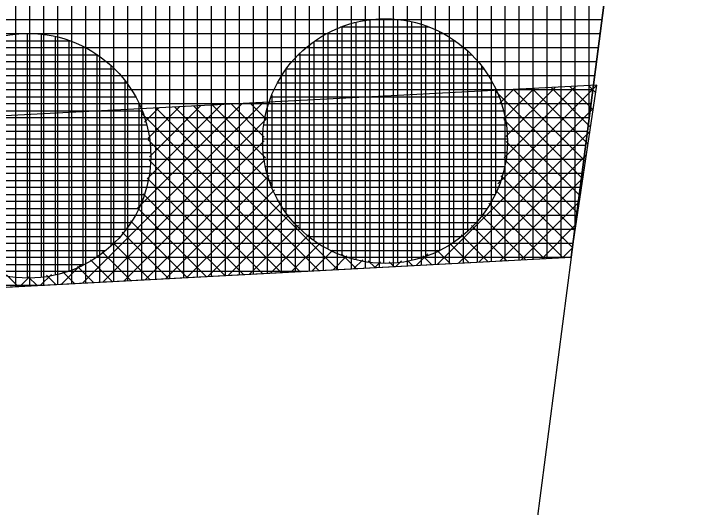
# Model space of a CAD drawing. Extents: x -566461 to -565198, y -1096301 to -1095707.
# Drawn here: x -565529.29 to -565519.36, y -1095881.79 to -1095874.73 of the extents above; entities that cross this region are included whole.
import ezdxf

# ---------------------------------------------------------------- set-up
doc = ezdxf.new("R2010")
doc.units = 0
for name, color, linetype in [('Vrstva 1', 7, 'Continuous'), ('Vrstva 41', 7, 'Continuous'), ('Vrstva 42', 7, 'Continuous'), ('Vrstva 43', 7, 'Continuous'), ('Vrstva 44', 7, 'Continuous')]:
    doc.layers.add(name, color=color, linetype=linetype)

msp = doc.modelspace()

# ---------------------------------------------------------------- linework, layer by layer
at = {"layer": 'Vrstva 1'}
for p, q in [((-565519.36, -1095863.08), (-565521.32, -1095878.21)), ((-565568.01, -1095880.69), (-565521.32, -1095878.21)), ((-565521.32, -1095878.21), (-565524.26, -1095900.94))]:
    msp.add_line(p, q, dxfattribs=at)
at = {"layer": 'Vrstva 41'}
for p, q in [((-565522.3652, -1095877.1635), (-565520.9518, -1095875.7501)), ((-565522.2754, -1095876.7909), (-565521.2501, -1095875.7655)), ((-565521.0033, -1095876.1041), (-565521.3373, -1095875.7701)), ((-565520.9663, -1095875.8582), (-565521.0684, -1095875.7561)), ((-565521.1512, -1095877.0876), (-565522.4075, -1095875.8312)), ((-565522.3386, -1095876.0056), (-565522.1449, -1095875.8119)), ((-565522.2815, -1095876.2313), (-565521.8466, -1095875.7964)), ((-565522.2535, -1095876.4862), (-565521.5483, -1095875.781)), ((-565521.1142, -1095876.8417), (-565522.1441, -1095875.8118)), ((-565521.0772, -1095876.5958), (-565521.8751, -1095875.7979)), ((-565521.0402, -1095876.35), (-565521.6062, -1095875.784)), ((-565528.3084, -1095878.5812), (-565525.7244, -1095875.9973)), ((-565527.5232, -1095877.5132), (-565526.0227, -1095876.0127)), ((-565527.4189, -1095876.2775), (-565527.2159, -1095876.0745)), ((-565527.3829, -1095877.0901), (-565526.321, -1095876.0281)), ((-565527.3688, -1095876.5102), (-565526.9176, -1095876.059)), ((-565527.3505, -1095876.7748), (-565526.6193, -1095876.0436)), ((-565524.9282, -1095878.4017), (-565527.2535, -1095876.0764)), ((-565524.6597, -1095878.3874), (-565526.9845, -1095876.0625)), ((-565525.5911, -1095877.1731), (-565526.7156, -1095876.0486)), ((-565525.6907, -1095876.7907), (-565526.4467, -1095876.0347)), ((-565525.7068, -1095876.4917), (-565526.1778, -1095876.0207)), ((-565525.6793, -1095876.2364), (-565525.9089, -1095876.0068)), ((-565525.623, -1095876.0098), (-565525.64, -1095875.9929)), ((-565525.1968, -1095878.4159), (-565527.4613, -1095876.1515)), ((-565523.2303, -1095878.3115), (-565520.9998, -1095876.0809)), ((-565528.0096, -1095878.5653), (-565525.679, -1095876.2347)), ((-565521.1882, -1095877.3334), (-565522.2799, -1095876.2417)), ((-565522.9316, -1095878.2956), (-565521.0498, -1095876.4139)), ((-565527.7109, -1095878.5495), (-565525.7099, -1095876.5484)), ((-565525.4654, -1095878.4302), (-565527.3657, -1095876.5299)), ((-565521.2251, -1095877.5793), (-565522.2504, -1095876.554)), ((-565522.6329, -1095878.2797), (-565521.0999, -1095876.7468)), ((-565527.4122, -1095878.5336), (-565525.6878, -1095876.8091)), ((-565525.734, -1095878.4445), (-565527.3555, -1095876.823)), ((-565521.2621, -1095877.8251), (-565522.2774, -1095876.8098)), ((-565527.1135, -1095878.5177), (-565525.6368, -1095877.041)), ((-565521.2991, -1095878.071), (-565522.3244, -1095877.0457)), ((-565526.0026, -1095878.4587), (-565527.3818, -1095877.0794)), ((-565522.3342, -1095878.2639), (-565521.15, -1095877.0797)), ((-565526.8148, -1095878.5019), (-565525.5619, -1095877.249)), ((-565521.4367, -1095878.2162), (-565522.3997, -1095877.2532)), ((-565526.2711, -1095878.473), (-565527.4375, -1095877.3066)), ((-565526.5161, -1095878.486), (-565525.465, -1095877.4349)), ((-565521.7053, -1095878.2305), (-565522.4973, -1095877.4385)), ((-565522.0355, -1095878.248), (-565521.2001, -1095877.4126)), ((-565526.5397, -1095878.4873), (-565527.52, -1095877.507)), ((-565526.2174, -1095878.4701), (-565525.3501, -1095877.6028)), ((-565521.9739, -1095878.2447), (-565522.6125, -1095877.6061)), ((-565526.8083, -1095878.5015), (-565527.6213, -1095877.6885)), ((-565525.9187, -1095878.4543), (-565525.2187, -1095877.7543)), ((-565522.2425, -1095878.259), (-565522.7442, -1095877.7572)), ((-565521.7368, -1095878.2321), (-565521.2501, -1095877.7455)), ((-565527.0769, -1095878.5158), (-565527.7396, -1095877.853)), ((-565525.62, -1095878.4384), (-565525.0709, -1095877.8893)), ((-565522.5111, -1095878.2733), (-565522.8923, -1095877.892)), ((-565527.3454, -1095878.53), (-565527.8747, -1095878.0007)), ((-565525.3213, -1095878.4225), (-565524.9066, -1095878.0079)), ((-565522.7796, -1095878.2875), (-565523.057, -1095878.0102)), ((-565527.614, -1095878.5443), (-565528.0262, -1095878.1321)), ((-565525.0226, -1095878.4067), (-565524.725, -1095878.1091)), ((-565524.3911, -1095878.3731), (-565524.6031, -1095878.1611)), ((-565523.0482, -1095878.3018), (-565523.2389, -1095878.1111)), ((-565521.438, -1095878.2163), (-565521.3002, -1095878.0784)), ((-565527.8826, -1095878.5586), (-565528.1946, -1095878.2465)), ((-565524.7238, -1095878.3908), (-565524.5244, -1095878.1914)), ((-565524.4251, -1095878.3749), (-565524.2987, -1095878.2485)), ((-565524.1225, -1095878.3589), (-565524.2207, -1095878.2607)), ((-565523.8277, -1095878.3432), (-565523.7463, -1095878.2618)), ((-565523.5854, -1095878.3303), (-565523.6664, -1095878.2493)), ((-565523.529, -1095878.3273), (-565523.3665, -1095878.1648)), ((-565523.3168, -1095878.3161), (-565523.4398, -1095878.193)), ((-565528.6071, -1095878.5971), (-565528.3268, -1095878.3168)), ((-565528.1512, -1095878.5728), (-565528.3803, -1095878.3437)), ((-565524.1264, -1095878.3591), (-565524.0438, -1095878.2765)), ((-565523.8539, -1095878.3446), (-565523.9217, -1095878.2768)), ((-565528.9058, -1095878.6129), (-565528.7518, -1095878.459)), ((-565528.4197, -1095878.5871), (-565528.5882, -1095878.4186)), ((-565529.2255, -1095878.6299), (-565529.3942, -1095878.4612)), ((-565529.2045, -1095878.6288), (-565529.066, -1095878.4903)), ((-565528.9569, -1095878.6156), (-565529.0816, -1095878.4909)), ((-565528.6883, -1095878.6014), (-565528.82, -1095878.4696))]:
    msp.add_line(p, q, dxfattribs=at)
at = {"layer": 'Vrstva 42'}
msp.add_lwpolyline([(-565642.468, -1095883.093), (-565642.56, -1095885.56), (-565639.56, -1095885.89), (-565630.78, -1095886.75), (-565609.49, -1095886.27), (-565595.88, -1095884.74), (-565585.92, -1095883.62), (-565568.01, -1095880.69), (-565521.32, -1095878.21), (-565520.95, -1095875.75), (-565568.143, -1095878.194), (-565586.324, -1095881.153), (-565609.769, -1095883.786), (-565630.836, -1095884.251)], close=True, dxfattribs=at)
at = {"layer": 'Vrstva 43'}
for p, q in [((-565522.66, -1095878.2812), (-565522.66, -1095863.2635)), ((-565522.46, -1095878.2706), (-565522.46, -1095863.2529)), ((-565522.26, -1095878.2599), (-565522.26, -1095863.2422)), ((-565522.06, -1095878.2493), (-565522.06, -1095863.2316)), ((-565521.86, -1095878.2387), (-565521.86, -1095863.2204)), ((-565521.66, -1095878.2281), (-565521.66, -1095863.2092)), ((-565521.46, -1095878.2174), (-565521.46, -1095863.198)), ((-565521.26, -1095877.7468), (-565521.26, -1095863.1867)), ((-565521.06, -1095876.203), (-565521.06, -1095863.1755)), ((-565524.66, -1095878.3874), (-565524.66, -1095863.3698)), ((-565524.46, -1095878.3768), (-565524.46, -1095863.3592)), ((-565524.26, -1095878.3662), (-565524.26, -1095863.3486)), ((-565524.06, -1095878.3555), (-565524.06, -1095863.3379)), ((-565523.86, -1095878.3449), (-565523.86, -1095863.3273)), ((-565523.66, -1095878.3343), (-565523.66, -1095863.3167)), ((-565523.46, -1095878.3237), (-565523.46, -1095863.306)), ((-565523.26, -1095878.313), (-565523.26, -1095863.2954)), ((-565523.06, -1095878.3024), (-565523.06, -1095863.2848)), ((-565522.86, -1095878.2918), (-565522.86, -1095863.2741)), ((-565526.46, -1095878.483), (-565526.46, -1095863.4655)), ((-565526.26, -1095878.4724), (-565526.26, -1095863.4549)), ((-565526.06, -1095878.4618), (-565526.06, -1095863.4442)), ((-565525.86, -1095878.4511), (-565525.86, -1095863.4336)), ((-565525.66, -1095878.4405), (-565525.66, -1095863.423)), ((-565525.46, -1095878.4299), (-565525.46, -1095863.4123)), ((-565525.26, -1095878.4193), (-565525.26, -1095863.4017)), ((-565525.06, -1095878.4087), (-565525.06, -1095863.3911)), ((-565524.86, -1095878.398), (-565524.86, -1095863.3804)), ((-565528.26, -1095878.5786), (-565528.26, -1095863.5612)), ((-565528.06, -1095878.568), (-565528.06, -1095863.5506)), ((-565527.86, -1095878.5574), (-565527.86, -1095863.5399)), ((-565527.66, -1095878.5468), (-565527.66, -1095863.5293)), ((-565527.46, -1095878.5361), (-565527.46, -1095863.5187)), ((-565527.26, -1095878.5255), (-565527.26, -1095863.508)), ((-565527.06, -1095878.5149), (-565527.06, -1095863.4974)), ((-565526.86, -1095878.5043), (-565526.86, -1095863.4868)), ((-565526.66, -1095878.4936), (-565526.66, -1095863.4761)), ((-565529.26, -1095878.6317), (-565529.26, -1095863.6144)), ((-565529.06, -1095878.6211), (-565529.06, -1095863.6037)), ((-565528.86, -1095878.6105), (-565528.86, -1095863.5931)), ((-565528.66, -1095878.5999), (-565528.66, -1095863.5825)), ((-565528.46, -1095878.5892), (-565528.46, -1095863.5718)), ((-565642.2976, -1095874.81), (-565520.8795, -1095874.81)), ((-565642.3017, -1095875.01), (-565520.9055, -1095875.01)), ((-565642.3058, -1095875.21), (-565520.9314, -1095875.21)), ((-565642.31, -1095875.41), (-565520.9573, -1095875.41)), ((-565642.3141, -1095875.61), (-565520.9832, -1095875.61)), ((-565642.3182, -1095875.81), (-565521.0091, -1095875.81)), ((-565642.3223, -1095876.01), (-565521.035, -1095876.01)), ((-565642.3265, -1095876.21), (-565521.0609, -1095876.21)), ((-565642.3306, -1095876.41), (-565521.0868, -1095876.41)), ((-565642.3347, -1095876.61), (-565521.1127, -1095876.61)), ((-565642.3388, -1095876.81), (-565521.1386, -1095876.81)), ((-565642.3429, -1095877.01), (-565521.1645, -1095877.01)), ((-565642.3471, -1095877.21), (-565521.1905, -1095877.21)), ((-565642.3512, -1095877.41), (-565521.2164, -1095877.41)), ((-565642.3553, -1095877.61), (-565521.2423, -1095877.61)), ((-565642.3594, -1095877.81), (-565521.2682, -1095877.81)), ((-565642.3636, -1095878.01), (-565521.2941, -1095878.01)), ((-565642.3677, -1095878.21), (-565521.32, -1095878.21)), ((-565642.3718, -1095878.41), (-565525.0853, -1095878.41)), ((-565642.3759, -1095878.61), (-565528.8507, -1095878.61))]:
    msp.add_line(p, q, dxfattribs=at)
msp.add_lwpolyline([(-565639.56, -1095885.89), (-565630.78, -1095886.75), (-565609.49, -1095886.27), (-565595.88, -1095884.74), (-565585.92, -1095883.62), (-565568.01, -1095880.69), (-565521.32, -1095878.21), (-565519.36, -1095863.08), (-565522.03, -1095863.23), (-565569.62, -1095865.76), (-565587.97, -1095868.76), (-565610.5, -1095871.29), (-565630.22, -1095871.73), (-565642.21, -1095870.56), (-565642.52, -1095885.6), (-565645.08, -1096008.78), (-565642.11, -1096010.51)], close=True, dxfattribs=at)
at = {"layer": 'Vrstva 44'}
for p, q in [((-565524.4, -1095874.8529), (-565524.4, -1095878.2479)), ((-565524.2, -1095874.8159), (-565524.2, -1095878.2859)), ((-565524, -1095874.8017), (-565524, -1095878.2987)), ((-565523.8, -1095874.8098), (-565523.8, -1095878.2888)), ((-565523.6, -1095874.8428), (-565523.6, -1095878.2563)), ((-565523.3475, -1095874.92), (-565524.6161, -1095874.92)), ((-565524.6, -1095874.914), (-565524.6, -1095878.1851)), ((-565523.4, -1095874.9009), (-565523.4, -1095878.1999)), ((-565523.2, -1095874.9854), (-565523.2, -1095878.1156)), ((-565529.1, -1095875.0117), (-565529.1, -1095878.5087)), ((-565528.9, -1095875.0198), (-565528.9, -1095878.4988)), ((-565528.7, -1095875.0528), (-565528.7, -1095878.4663)), ((-565524.8, -1095875.0057), (-565524.8, -1095878.0952)), ((-565528.475, -1095875.12), (-565529.6879, -1095875.12)), ((-565528.5, -1095875.1109), (-565528.5, -1095878.4099)), ((-565525, -1095875.1302), (-565525, -1095877.9695)), ((-565522.9739, -1095875.12), (-565524.9853, -1095875.12)), ((-565523, -1095875.1008), (-565523, -1095877.9975)), ((-565528.3, -1095875.1954), (-565528.3, -1095878.3256)), ((-565522.8, -1095875.2603), (-565522.8, -1095877.842)), ((-565528.0875, -1095875.32), (-565530.0709, -1095875.32)), ((-565528.1, -1095875.3108), (-565528.1, -1095878.2075)), ((-565522.7364, -1095875.32), (-565525.2221, -1095875.32)), ((-565525.2, -1095875.2973), (-565525.2, -1095877.8039)), ((-565527.9, -1095875.4703), (-565527.9, -1095878.052)), ((-565522.6, -1095875.4769), (-565522.6, -1095877.6241)), ((-565527.8456, -1095875.52), (-565530.3124, -1095875.52)), ((-565525.4, -1095875.5278), (-565525.4, -1095877.5716)), ((-565522.5673, -1095875.52), (-565525.3947, -1095875.52)), ((-565527.6749, -1095875.72), (-565530.4867, -1095875.72)), ((-565527.7, -1095875.6869), (-565527.7, -1095877.8341)), ((-565522.4402, -1095875.72), (-565525.5185, -1095875.72)), ((-565522.4, -1095875.8018), (-565522.4, -1095877.301)), ((-565527.5452, -1095875.92), (-565530.6132, -1095875.92)), ((-565522.3494, -1095875.92), (-565525.6109, -1095875.92)), ((-565525.6, -1095875.8934), (-565525.6, -1095877.2068)), ((-565527.5, -1095876.0118), (-565527.5, -1095877.511)), ((-565527.4532, -1095876.12), (-565530.7068, -1095876.12)), ((-565522.2854, -1095876.12), (-565525.6762, -1095876.12)), ((-565527.3882, -1095876.32), (-565530.7731, -1095876.32)), ((-565522.2459, -1095876.32), (-565525.7136, -1095876.32)), ((-565527.3476, -1095876.52), (-565530.8125, -1095876.52)), ((-565522.231, -1095876.52), (-565525.7278, -1095876.52)), ((-565527.3308, -1095876.72), (-565530.8278, -1095876.72)), ((-565522.24, -1095876.72), (-565525.7198, -1095876.72)), ((-565527.3388, -1095876.92), (-565530.8207, -1095876.92)), ((-565522.2716, -1095876.92), (-565525.6891, -1095876.92)), ((-565527.3695, -1095877.12), (-565530.791, -1095877.12)), ((-565522.327, -1095877.12), (-565525.6342, -1095877.12)), ((-565527.4238, -1095877.32), (-565530.7378, -1095877.32)), ((-565522.4089, -1095877.32), (-565525.5495, -1095877.32)), ((-565527.5038, -1095877.52), (-565530.6546, -1095877.52)), ((-565522.5258, -1095877.52), (-565525.4346, -1095877.52)), ((-565527.619, -1095877.72), (-565530.541, -1095877.72)), ((-565522.6792, -1095877.72), (-565525.2794, -1095877.72)), ((-565527.771, -1095877.92), (-565530.3889, -1095877.92)), ((-565522.8939, -1095877.92), (-565525.0686, -1095877.92)), ((-565527.9817, -1095878.12), (-565530.18, -1095878.12)), ((-565523.2082, -1095878.12), (-565524.7498, -1095878.12)), ((-565528.2898, -1095878.32), (-565529.8716, -1095878.32))]:
    msp.add_line(p, q, dxfattribs=at)
for centre in [(-565523.98, -1095876.55), (-565529.08, -1095876.76)]:
    msp.add_circle(centre, 1.75, dxfattribs=at)

doc.saveas('drawing.dxf')
